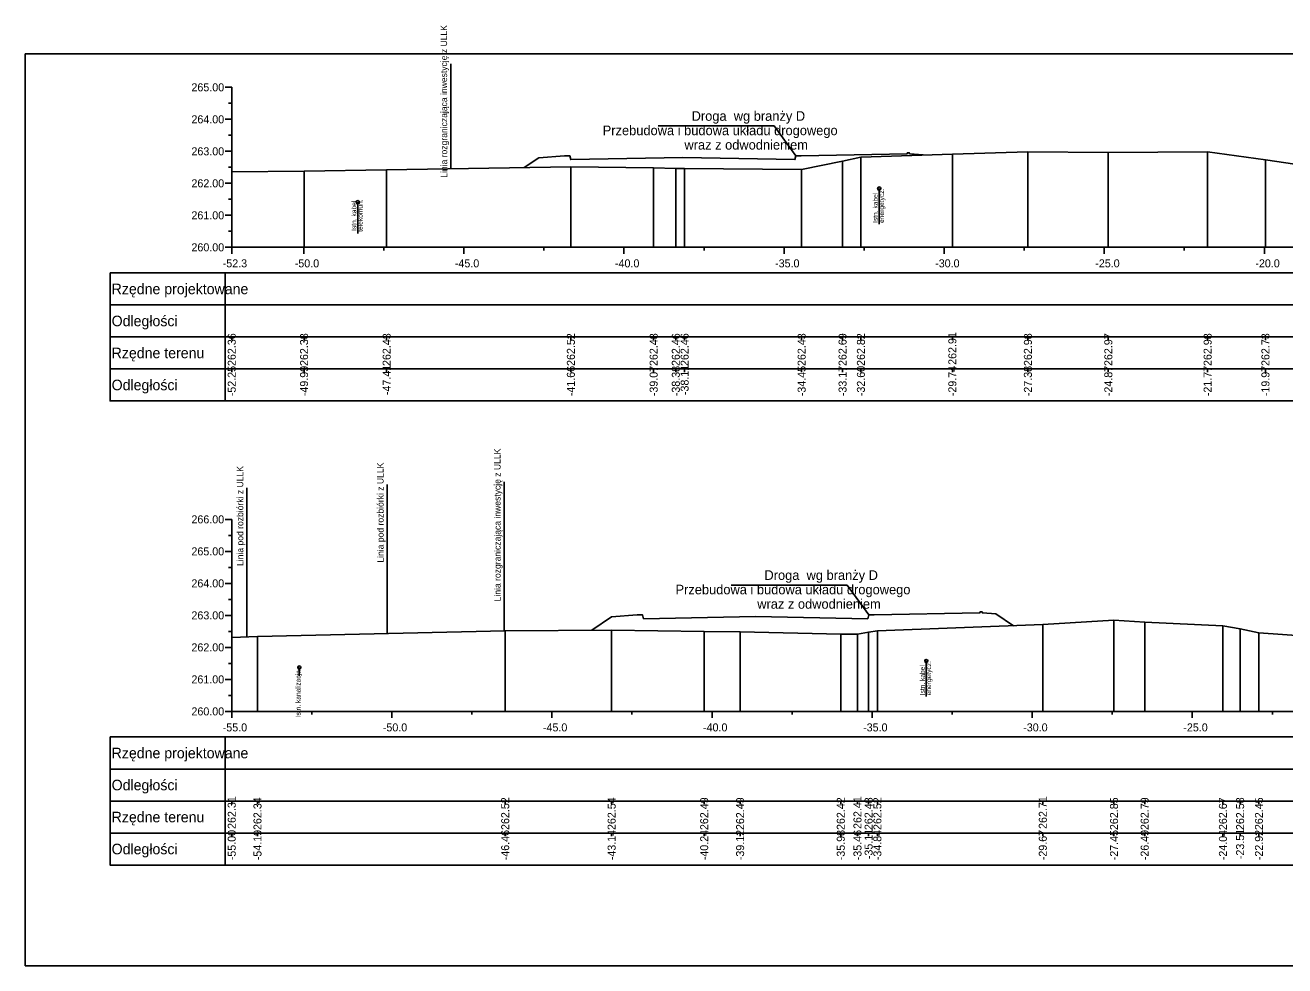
# Model space of a CAD drawing. Extents: x 6516023 to 6560129, y 5513077 to 5529206.
# Drawn here: x 6518269.51 to 6518308.85, y 5514451.16 to 5514480.55 of the extents above; entities that cross this region are included whole.
import ezdxf

# ---------------------------------------------------------------- set-up
doc = ezdxf.new("R2010")
doc.units = 0
for name, color, linetype in [('TOR_PRZEK_P-inne branze', 7, 'Continuous'), ('TOR_PRZEK_P-kable', 7, 'Continuous'), ('TOR_PRZEK_P-tabelka istniejace', 7, 'Continuous'), ('TOR_PRZEK_P-tabelka projektowane', 7, 'Continuous'), ('TOR_PRZEK_P-teren istniejacy', 7, 'Continuous'), ('TOR_PRZEK_P-uklad odniesienia', 7, 'Continuous'), ('TOR_PS_T-granica PKP-projektowana', 7, 'Continuous'), ('TOR_RAMKI-ramka+tabelka 1', 7, 'Continuous')]:
    doc.layers.add(name, color=color, linetype=linetype)

msp = doc.modelspace()

# ---------------------------------------------------------------- linework, layer by layer
at = {"layer": 'TOR_PRZEK_P-inne branze'}
for p, q in [((6518292.906, 5514477.4), (6518289.282, 5514477.4)), ((6518293.582, 5514476.466), (6518292.906, 5514477.4)), ((6518295.181, 5514463.054), (6518291.556, 5514463.054)), ((6518295.857, 5514462.119), (6518295.181, 5514463.054))]:
    msp.add_line(p, q, dxfattribs=at)
for points in [[(6518285.101, 5514476.102), (6518285.551, 5514476.402), (6518286.351, 5514476.466), (6518286.521, 5514476.466), (6518286.551, 5514476.346), (6518290.052, 5514476.416), (6518293.552, 5514476.346), (6518293.582, 5514476.466), (6518293.752, 5514476.466), (6518297.053, 5514476.531), (6518297.063, 5514476.561), (6518297.123, 5514476.561), (6518297.133, 5514476.531), (6518297.553, 5514476.498), (6518297.571, 5514476.485)], [(6518287.208, 5514461.644), (6518287.826, 5514462.056), (6518288.626, 5514462.12), (6518288.796, 5514462.12), (6518288.826, 5514462), (6518292.326, 5514462.07), (6518295.827, 5514461.999), (6518295.857, 5514462.119), (6518296.027, 5514462.119), (6518299.327, 5514462.185), (6518299.337, 5514462.215), (6518299.397, 5514462.215), (6518299.407, 5514462.185), (6518299.827, 5514462.152), (6518300.379, 5514461.784)]]:
    msp.add_lwpolyline(points, dxfattribs=at)
at = {"layer": 'TOR_PRZEK_P-kable'}
for p, q in [((6518296.185, 5514475.442), (6518296.185, 5514474.332)), ((6518279.899, 5514475.017), (6518279.899, 5514474.043)), ((6518297.655, 5514460.682), (6518297.655, 5514459.572)), ((6518278.074, 5514460.475), (6518278.074, 5514460.205))]:
    msp.add_line(p, q, dxfattribs=at)
for centre in [(6518296.185, 5514475.442), (6518279.899, 5514475.017), (6518297.655, 5514460.682), (6518278.074, 5514460.475)]:
    msp.add_circle(centre, 0.05, dxfattribs=at)
at = {"layer": 'TOR_PRZEK_P-tabelka istniejace'}
for p, q in [((6518272.163, 5514470.806), (6518272.163, 5514468.806)), ((6518275.763, 5514470.806), (6518275.763, 5514468.806)), ((6518275.963, 5514470.706), (6518275.963, 5514470.806)), ((6518278.222, 5514470.706), (6518278.222, 5514470.806)), ((6518280.802, 5514470.706), (6518280.802, 5514470.806)), ((6518286.555, 5514470.706), (6518286.555, 5514470.806)), ((6518289.14, 5514470.706), (6518289.14, 5514470.806)), ((6518289.832, 5514470.706), (6518289.832, 5514470.806)), ((6518290.107, 5514470.706), (6518290.107, 5514470.806)), ((6518293.762, 5514470.706), (6518293.762, 5514470.806)), ((6518295.04, 5514470.706), (6518295.04, 5514470.806)), ((6518295.613, 5514470.706), (6518295.613, 5514470.806)), ((6518298.469, 5514470.706), (6518298.469, 5514470.806)), ((6518300.828, 5514470.706), (6518300.828, 5514470.806)), ((6518303.34, 5514470.706), (6518303.34, 5514470.806)), ((6518306.441, 5514470.706), (6518306.441, 5514470.806)), ((6518308.246, 5514470.706), (6518308.246, 5514470.806)), ((6518272.163, 5514469.806), (6518375.963, 5514469.806)), ((6518275.963, 5514469.706), (6518275.963, 5514469.806)), ((6518278.222, 5514469.706), (6518278.222, 5514469.806)), ((6518280.802, 5514469.706), (6518280.802, 5514469.806)), ((6518286.555, 5514469.706), (6518286.555, 5514469.806)), ((6518289.14, 5514469.706), (6518289.14, 5514469.806)), ((6518289.832, 5514469.706), (6518289.832, 5514469.806)), ((6518290.107, 5514469.706), (6518290.107, 5514469.806)), ((6518293.762, 5514469.706), (6518293.762, 5514469.806)), ((6518295.04, 5514469.706), (6518295.04, 5514469.806)), ((6518295.613, 5514469.706), (6518295.613, 5514469.806)), ((6518298.469, 5514469.706), (6518298.469, 5514469.806)), ((6518300.828, 5514469.706), (6518300.828, 5514469.806)), ((6518303.34, 5514469.706), (6518303.34, 5514469.806)), ((6518306.441, 5514469.706), (6518306.441, 5514469.806)), ((6518308.246, 5514469.706), (6518308.246, 5514469.806)), ((6518272.163, 5514456.306), (6518272.163, 5514454.306)), ((6518275.763, 5514456.306), (6518275.763, 5514454.306)), ((6518275.963, 5514456.206), (6518275.963, 5514456.306)), ((6518276.768, 5514456.206), (6518276.768, 5514456.306)), ((6518284.504, 5514456.206), (6518284.504, 5514456.306)), ((6518287.828, 5514456.206), (6518287.828, 5514456.306)), ((6518290.719, 5514456.206), (6518290.719, 5514456.306)), ((6518291.84, 5514456.206), (6518291.84, 5514456.306)), ((6518294.984, 5514456.206), (6518294.984, 5514456.306)), ((6518295.506, 5514456.206), (6518295.506, 5514456.306)), ((6518295.853, 5514456.206), (6518295.853, 5514456.306)), ((6518296.127, 5514456.206), (6518296.127, 5514456.306)), ((6518301.294, 5514456.206), (6518301.294, 5514456.306)), ((6518303.517, 5514456.206), (6518303.517, 5514456.306)), ((6518304.475, 5514456.206), (6518304.475, 5514456.306)), ((6518306.919, 5514456.206), (6518306.919, 5514456.306)), ((6518307.455, 5514456.206), (6518307.455, 5514456.306)), ((6518308.044, 5514456.206), (6518308.044, 5514456.306)), ((6518272.163, 5514455.306), (6518380.963, 5514455.306)), ((6518275.963, 5514455.206), (6518275.963, 5514455.306)), ((6518276.768, 5514455.206), (6518276.768, 5514455.306)), ((6518284.504, 5514455.206), (6518284.504, 5514455.306)), ((6518287.828, 5514455.206), (6518287.828, 5514455.306)), ((6518290.719, 5514455.206), (6518290.719, 5514455.306)), ((6518291.84, 5514455.206), (6518291.84, 5514455.306)), ((6518294.984, 5514455.206), (6518294.984, 5514455.306)), ((6518295.506, 5514455.206), (6518295.506, 5514455.306)), ((6518295.853, 5514455.206), (6518295.853, 5514455.306)), ((6518296.127, 5514455.206), (6518296.127, 5514455.306)), ((6518301.294, 5514455.206), (6518301.294, 5514455.306)), ((6518303.517, 5514455.206), (6518303.517, 5514455.306)), ((6518304.475, 5514455.206), (6518304.475, 5514455.306)), ((6518306.919, 5514455.206), (6518306.919, 5514455.306)), ((6518307.455, 5514455.206), (6518307.455, 5514455.306)), ((6518308.044, 5514455.206), (6518308.044, 5514455.306))]:
    msp.add_line(p, q, dxfattribs=at)
for points in [[(6518295.613, 5514476.424), (6518295.613, 5514473.806), (6518295.613, 5514473.676), (6518295.613, 5514473.606)], [(6518298.469, 5514476.514), (6518298.469, 5514473.806), (6518298.469, 5514473.676), (6518298.469, 5514473.606)], [(6518300.828, 5514476.587), (6518300.828, 5514473.806), (6518300.828, 5514473.676), (6518300.828, 5514473.606)], [(6518303.34, 5514476.572), (6518303.34, 5514473.806), (6518303.34, 5514473.676), (6518303.34, 5514473.606)], [(6518306.441, 5514476.587), (6518306.441, 5514473.806), (6518306.441, 5514473.676), (6518306.441, 5514473.606)], [(6518275.963, 5514475.969), (6518275.963, 5514473.806), (6518275.963, 5514473.676), (6518275.963, 5514473.606)], [(6518278.222, 5514475.989), (6518278.222, 5514473.806), (6518278.222, 5514473.676), (6518278.222, 5514473.606)], [(6518280.802, 5514476.032), (6518280.802, 5514473.806), (6518280.802, 5514473.676), (6518280.802, 5514473.606)], [(6518286.555, 5514476.126), (6518286.555, 5514473.806), (6518286.555, 5514473.676), (6518286.555, 5514473.606)], [(6518289.14, 5514476.086), (6518289.14, 5514473.806), (6518289.14, 5514473.676), (6518289.14, 5514473.606)], [(6518289.832, 5514476.065), (6518289.832, 5514473.806), (6518289.832, 5514473.676), (6518289.832, 5514473.606)], [(6518290.107, 5514476.065), (6518290.107, 5514473.806), (6518290.107, 5514473.676), (6518290.107, 5514473.606)], [(6518293.762, 5514476.037), (6518293.762, 5514473.806), (6518293.762, 5514473.676), (6518293.762, 5514473.606)], [(6518295.04, 5514476.294), (6518295.04, 5514473.806), (6518295.04, 5514473.676), (6518295.04, 5514473.606)], [(6518308.246, 5514476.338), (6518308.246, 5514473.806), (6518308.246, 5514473.676), (6518308.246, 5514473.606)], [(6518301.294, 5514461.818), (6518301.294, 5514459.306), (6518301.294, 5514459.176), (6518301.294, 5514459.106)], [(6518303.517, 5514461.957), (6518303.517, 5514459.306), (6518303.517, 5514459.176), (6518303.517, 5514459.106)], [(6518304.475, 5514461.895), (6518304.475, 5514459.306), (6518304.475, 5514459.176), (6518304.475, 5514459.106)], [(6518275.963, 5514461.417), (6518275.963, 5514459.306), (6518275.963, 5514459.176), (6518275.963, 5514459.106)], [(6518276.768, 5514461.445), (6518276.768, 5514459.306), (6518276.768, 5514459.176), (6518276.768, 5514459.106)], [(6518284.504, 5514461.624), (6518284.504, 5514459.306), (6518284.504, 5514459.176), (6518284.504, 5514459.106)], [(6518287.828, 5514461.649), (6518287.828, 5514459.306), (6518287.828, 5514459.176), (6518287.828, 5514459.106)], [(6518290.719, 5514461.601), (6518290.719, 5514459.306), (6518290.719, 5514459.176), (6518290.719, 5514459.106)], [(6518291.84, 5514461.597), (6518291.84, 5514459.306), (6518291.84, 5514459.176), (6518291.84, 5514459.106)], [(6518294.984, 5514461.521), (6518294.984, 5514459.306), (6518294.984, 5514459.176), (6518294.984, 5514459.106)], [(6518295.506, 5514461.514), (6518295.506, 5514459.306), (6518295.506, 5514459.176), (6518295.506, 5514459.106)], [(6518295.853, 5514461.584), (6518295.853, 5514459.306), (6518295.853, 5514459.176), (6518295.853, 5514459.106)], [(6518296.127, 5514461.625), (6518296.127, 5514459.306), (6518296.127, 5514459.176), (6518296.127, 5514459.106)], [(6518306.919, 5514461.778), (6518306.919, 5514459.306), (6518306.919, 5514459.176), (6518306.919, 5514459.106)], [(6518307.455, 5514461.687), (6518307.455, 5514459.306), (6518307.455, 5514459.176), (6518307.455, 5514459.106)], [(6518308.044, 5514461.556), (6518308.044, 5514459.306), (6518308.044, 5514459.176), (6518308.044, 5514459.106)]]:
    msp.add_lwpolyline(points, dxfattribs=at)
for points in [[(6518272.163, 5514470.806), (6518272.163, 5514468.806), (6518375.963, 5514468.806), (6518375.963, 5514470.806)], [(6518272.163, 5514456.306), (6518272.163, 5514454.306), (6518380.963, 5514454.306), (6518380.963, 5514456.306)]]:
    msp.add_lwpolyline(points, close=True, dxfattribs=at)
at = {"layer": 'TOR_PRZEK_P-tabelka projektowane'}
for p, q in [((6518272.163, 5514472.806), (6518272.163, 5514470.806)), ((6518275.763, 5514472.806), (6518275.763, 5514470.806)), ((6518272.163, 5514471.806), (6518375.963, 5514471.806)), ((6518272.163, 5514458.306), (6518272.163, 5514456.306)), ((6518275.763, 5514458.306), (6518275.763, 5514456.306)), ((6518272.163, 5514457.306), (6518380.963, 5514457.306))]:
    msp.add_line(p, q, dxfattribs=at)
for points in [[(6518272.163, 5514472.806), (6518272.163, 5514470.806), (6518375.963, 5514470.806), (6518375.963, 5514472.806)], [(6518272.163, 5514458.306), (6518272.163, 5514456.306), (6518380.963, 5514456.306), (6518380.963, 5514458.306)]]:
    msp.add_lwpolyline(points, close=True, dxfattribs=at)
at = {"layer": 'TOR_PRZEK_P-teren istniejacy'}
for points in [[(6518275.963, 5514475.969), (6518278.222, 5514475.989), (6518280.802, 5514476.032), (6518286.555, 5514476.126), (6518289.14, 5514476.086), (6518289.832, 5514476.065), (6518290.107, 5514476.065), (6518293.762, 5514476.037), (6518295.04, 5514476.294), (6518295.613, 5514476.424), (6518298.469, 5514476.514), (6518300.828, 5514476.587), (6518303.34, 5514476.572), (6518306.441, 5514476.587), (6518308.246, 5514476.338), (6518310.077, 5514476.071)], [(6518275.963, 5514461.417), (6518276.768, 5514461.445), (6518284.504, 5514461.624), (6518287.828, 5514461.649), (6518290.719, 5514461.601), (6518291.84, 5514461.597), (6518294.984, 5514461.521), (6518295.506, 5514461.514), (6518295.853, 5514461.584), (6518296.127, 5514461.625), (6518301.294, 5514461.818), (6518303.517, 5514461.957), (6518304.475, 5514461.895), (6518306.919, 5514461.778), (6518307.455, 5514461.687), (6518308.044, 5514461.556), (6518310.403, 5514461.389)]]:
    msp.add_lwpolyline(points, dxfattribs=at)
at = {"layer": 'TOR_PRZEK_P-uklad odniesienia'}
for p, q in [((6518275.763, 5514478.606), (6518275.963, 5514478.606)), ((6518275.963, 5514478.606), (6518275.963, 5514473.606)), ((6518275.863, 5514478.106), (6518275.963, 5514478.106)), ((6518275.763, 5514477.606), (6518275.963, 5514477.606)), ((6518275.863, 5514477.106), (6518275.963, 5514477.106)), ((6518275.763, 5514476.606), (6518275.963, 5514476.606)), ((6518275.863, 5514476.106), (6518275.963, 5514476.106)), ((6518275.763, 5514475.606), (6518275.963, 5514475.606)), ((6518275.863, 5514475.106), (6518275.963, 5514475.106)), ((6518275.763, 5514474.606), (6518275.963, 5514474.606)), ((6518275.863, 5514474.106), (6518275.963, 5514474.106)), ((6518275.763, 5514473.606), (6518275.963, 5514473.606)), ((6518275.963, 5514473.606), (6518375.963, 5514473.606)), ((6518275.963, 5514473.506), (6518275.963, 5514473.606)), ((6518275.963, 5514473.406), (6518275.963, 5514473.606)), ((6518278.213, 5514473.406), (6518278.213, 5514473.606)), ((6518280.713, 5514473.506), (6518280.713, 5514473.606)), ((6518283.213, 5514473.406), (6518283.213, 5514473.606)), ((6518285.713, 5514473.506), (6518285.713, 5514473.606)), ((6518288.213, 5514473.406), (6518288.213, 5514473.606)), ((6518290.713, 5514473.506), (6518290.713, 5514473.606)), ((6518293.213, 5514473.406), (6518293.213, 5514473.606)), ((6518295.713, 5514473.506), (6518295.713, 5514473.606)), ((6518298.213, 5514473.406), (6518298.213, 5514473.606)), ((6518300.713, 5514473.506), (6518300.713, 5514473.606)), ((6518303.213, 5514473.406), (6518303.213, 5514473.606)), ((6518305.713, 5514473.506), (6518305.713, 5514473.606)), ((6518308.213, 5514473.406), (6518308.213, 5514473.606)), ((6518275.763, 5514465.106), (6518275.963, 5514465.106)), ((6518275.963, 5514465.106), (6518275.963, 5514459.106)), ((6518275.863, 5514464.606), (6518275.963, 5514464.606)), ((6518275.763, 5514464.106), (6518275.963, 5514464.106)), ((6518275.863, 5514463.606), (6518275.963, 5514463.606)), ((6518275.763, 5514463.106), (6518275.963, 5514463.106)), ((6518275.863, 5514462.606), (6518275.963, 5514462.606)), ((6518275.763, 5514462.106), (6518275.963, 5514462.106)), ((6518275.863, 5514461.606), (6518275.963, 5514461.606)), ((6518275.763, 5514461.106), (6518275.963, 5514461.106)), ((6518275.863, 5514460.606), (6518275.963, 5514460.606)), ((6518275.763, 5514460.106), (6518275.963, 5514460.106)), ((6518275.863, 5514459.606), (6518275.963, 5514459.606)), ((6518275.763, 5514459.106), (6518275.963, 5514459.106)), ((6518275.963, 5514459.106), (6518380.963, 5514459.106)), ((6518275.963, 5514458.906), (6518275.963, 5514459.106)), ((6518278.463, 5514459.006), (6518278.463, 5514459.106)), ((6518280.963, 5514458.906), (6518280.963, 5514459.106)), ((6518283.463, 5514459.006), (6518283.463, 5514459.106)), ((6518285.963, 5514458.906), (6518285.963, 5514459.106)), ((6518288.463, 5514459.006), (6518288.463, 5514459.106)), ((6518290.963, 5514458.906), (6518290.963, 5514459.106)), ((6518293.463, 5514459.006), (6518293.463, 5514459.106)), ((6518295.963, 5514458.906), (6518295.963, 5514459.106)), ((6518298.463, 5514459.006), (6518298.463, 5514459.106)), ((6518300.963, 5514458.906), (6518300.963, 5514459.106)), ((6518303.463, 5514459.006), (6518303.463, 5514459.106)), ((6518305.963, 5514458.906), (6518305.963, 5514459.106)), ((6518308.463, 5514459.006), (6518308.463, 5514459.106))]:
    msp.add_line(p, q, dxfattribs=at)
at = {"layer": 'TOR_PS_T-granica PKP-projektowana'}
for p, q in [((6518282.804, 5514476.064), (6518282.804, 5514479.335)), ((6518280.817, 5514461.538), (6518280.817, 5514466.196)), ((6518284.472, 5514461.623), (6518284.472, 5514466.28)), ((6518276.436, 5514461.433), (6518276.436, 5514466.091))]:
    msp.add_line(p, q, dxfattribs=at)
at = {"layer": 'TOR_RAMKI-ramka+tabelka 1'}
msp.add_lwpolyline([(6518269.513, 5514479.656), (6518517.013, 5514479.656), (6518517.013, 5514451.156), (6518269.513, 5514451.156)], close=True, dxfattribs=at)

# ---------------------------------------------------------------- texts
at = {"layer": 'TOR_PRZEK_P-inne branze'}
for s, p in [('Droga  wg branży D', (6518290.326, 5514477.56)), ('Przebudowa i budowa układu drogowego', (6518287.549, 5514477.11)), ('wraz z odwodnieniem ', (6518290.101, 5514476.66)), ('Droga  wg branży D', (6518292.6, 5514463.214)), ('Przebudowa i budowa układu drogowego', (6518289.823, 5514462.764)), ('wraz z odwodnieniem ', (6518292.375, 5514462.314))]:
    msp.add_text(s, height=0.3, dxfattribs=at).set_placement(p)
at = {"layer": 'TOR_PRZEK_P-kable'}
for s, height, p in [('Istn. kabel', 0.14999, (6518296.14, 5514474.368)), ('energetycz.', 0.14999, (6518296.334, 5514474.369)), ('Istn. kabel', 0.14999, (6518279.855, 5514474.119)), ('telekomun.', 0.15, (6518280.049, 5514474.091)), ('energetycz.', 0.14999, (6518297.804, 5514459.608)), ('Istn. kanalizacja', 0.14999, (6518278.112, 5514458.918)), ('Istn. kabel', 0.14999, (6518297.61, 5514459.608))]:
    msp.add_text(s, height=height, rotation=90.0511, dxfattribs=at).set_placement(p)
at = {"layer": 'TOR_PRZEK_P-tabelka istniejace'}
for s, p in [('262.36', (6518276.088, 5514469.898)), ('262.38', (6518278.347, 5514469.898)), ('262.43', (6518280.927, 5514469.898)), ('262.52', (6518286.68, 5514469.9)), ('262.48', (6518289.265, 5514469.898)), ('262.46', (6518289.957, 5514469.898)), ('262.46', (6518290.232, 5514469.898)), ('262.43', (6518293.887, 5514469.898)), ('262.69', (6518295.165, 5514469.898)), ('262.82', (6518295.738, 5514469.9)), ('262.91', (6518298.594, 5514469.933)), ('262.98', (6518300.953, 5514469.898)), ('262.97', (6518303.465, 5514469.898)), ('262.98', (6518306.566, 5514469.898)), ('262.73', (6518308.371, 5514469.898)), ('-52.25', (6518276.088, 5514468.953)), ('-49.99', (6518278.347, 5514468.955)), ('-47.41', (6518280.927, 5514468.989)), ('-41.66', (6518286.68, 5514468.954)), ('-39.07', (6518289.265, 5514468.955)), ('-38.38', (6518289.957, 5514468.954)), ('-38.11', (6518290.232, 5514468.989)), ('-34.45', (6518293.887, 5514468.953)), ('-33.17', (6518295.165, 5514468.955)), ('-32.60', (6518295.738, 5514468.955)), ('-29.74', (6518298.594, 5514468.955)), ('-27.38', (6518300.953, 5514468.954)), ('-24.87', (6518303.465, 5514468.955)), ('-21.77', (6518306.566, 5514468.955)), ('-19.97', (6518308.371, 5514468.955)), ('262.31', (6518276.088, 5514455.433)), ('262.34', (6518276.893, 5514455.399)), ('262.52', (6518284.629, 5514455.4)), ('262.54', (6518287.953, 5514455.399)), ('262.49', (6518290.844, 5514455.398)), ('262.49', (6518291.965, 5514455.398)), ('262.42', (6518295.109, 5514455.4)), ('262.41', (6518295.631, 5514455.433)), ('262.48', (6518295.978, 5514455.398)), ('262.52', (6518296.252, 5514455.4)), ('262.71', (6518301.419, 5514455.433)), ('262.85', (6518303.642, 5514455.397)), ('262.79', (6518304.6, 5514455.398)), ('262.67', (6518307.044, 5514455.398)), ('262.58', (6518307.58, 5514455.398)), ('262.45', (6518308.169, 5514455.397)), ('-55.00', (6518276.088, 5514454.455)), ('-54.19', (6518276.893, 5514454.455)), ('-46.46', (6518284.629, 5514454.454)), ('-43.14', (6518287.953, 5514454.455)), ('-40.24', (6518290.844, 5514454.455)), ('-39.12', (6518291.965, 5514454.456)), ('-35.98', (6518295.109, 5514454.454)), ('-35.46', (6518295.631, 5514454.454)), ('-35.11', (6518295.978, 5514454.489)), ('-34.84', (6518296.252, 5514454.455)), ('-29.67', (6518301.419, 5514454.455)), ('-27.45', (6518303.642, 5514454.453)), ('-26.49', (6518304.6, 5514454.455)), ('-24.04', (6518307.044, 5514454.455)), ('-23.51', (6518307.58, 5514454.489)), ('-22.92', (6518308.169, 5514454.456))]:
    msp.add_text(s, height=0.25, rotation=90, dxfattribs=at).set_placement(p)
for s, p in [('Rzędne terenu', (6518272.213, 5514470.141)), ('Odległości', (6518272.213, 5514469.141)), ('Rzędne terenu', (6518272.213, 5514455.641)), ('Odległości', (6518272.213, 5514454.641))]:
    msp.add_text(s, height=0.33, dxfattribs=at).set_placement(p)
at = {"layer": 'TOR_PRZEK_P-tabelka projektowane'}
for s, p in [('Rzędne projektowane', (6518272.213, 5514472.141)), ('Odległości', (6518272.213, 5514471.141)), ('Rzędne projektowane', (6518272.213, 5514457.641)), ('Odległości', (6518272.213, 5514456.641))]:
    msp.add_text(s, height=0.33, dxfattribs=at).set_placement(p)
at = {"layer": 'TOR_PRZEK_P-uklad odniesienia'}
for s, height, p in [('265.00', 0.25, (6518274.705, 5514478.481)), ('264.00', 0.25, (6518274.705, 5514477.481)), ('263.00', 0.25, (6518274.705, 5514476.481)), ('262.00', 0.25, (6518274.705, 5514475.481)), ('261.00', 0.25, (6518274.705, 5514474.481)), ('260.00', 0.25, (6518274.705, 5514473.481)), ('-', 0.0001, (6518275.963, 5514473.606)), ('-52.3', 0.25, (6518275.682, 5514472.981)), ('-50.0', 0.25, (6518277.932, 5514472.981)), ('-45.0', 0.25, (6518282.932, 5514472.981)), ('-40.0', 0.25, (6518287.932, 5514472.981)), ('-35.0', 0.25, (6518292.932, 5514472.981)), ('-30.0', 0.25, (6518297.932, 5514472.981)), ('-25.0', 0.25, (6518302.932, 5514472.981)), ('-20.0', 0.25, (6518307.932, 5514472.981)), ('266.00', 0.25, (6518274.705, 5514464.981)), ('265.00', 0.25, (6518274.705, 5514463.981)), ('264.00', 0.25, (6518274.705, 5514462.981)), ('263.00', 0.25, (6518274.705, 5514461.981)), ('262.00', 0.25, (6518274.705, 5514460.981)), ('261.00', 0.25, (6518274.705, 5514459.981)), ('260.00', 0.25, (6518274.705, 5514458.981)), ('-', 0.0001, (6518275.963, 5514459.106)), ('-55.0', 0.25, (6518275.682, 5514458.481)), ('-50.0', 0.25, (6518280.682, 5514458.481)), ('-45.0', 0.25, (6518285.682, 5514458.481)), ('-40.0', 0.25, (6518290.682, 5514458.481)), ('-35.0', 0.25, (6518295.682, 5514458.481)), ('-30.0', 0.25, (6518300.682, 5514458.481)), ('-25.0', 0.25, (6518305.682, 5514458.481))]:
    msp.add_text(s, height=height, dxfattribs=at).set_placement(p)
at = {"layer": 'TOR_PS_T-granica PKP-projektowana'}
for s, p in [('Linia rozgraniczająca inwestycję z ULLK', (6518282.693, 5514475.779)), ('Linia rozgraniczająca inwestycję z ULLK', (6518284.362, 5514462.544)), ('Linia pod rozbiórki z ULLK', (6518276.325, 5514463.65)), ('Linia pod rozbiórki z ULLK', (6518280.707, 5514463.755))]:
    msp.add_text(s, height=0.2, rotation=90.0511, dxfattribs=at).set_placement(p)

doc.saveas('drawing.dxf')
